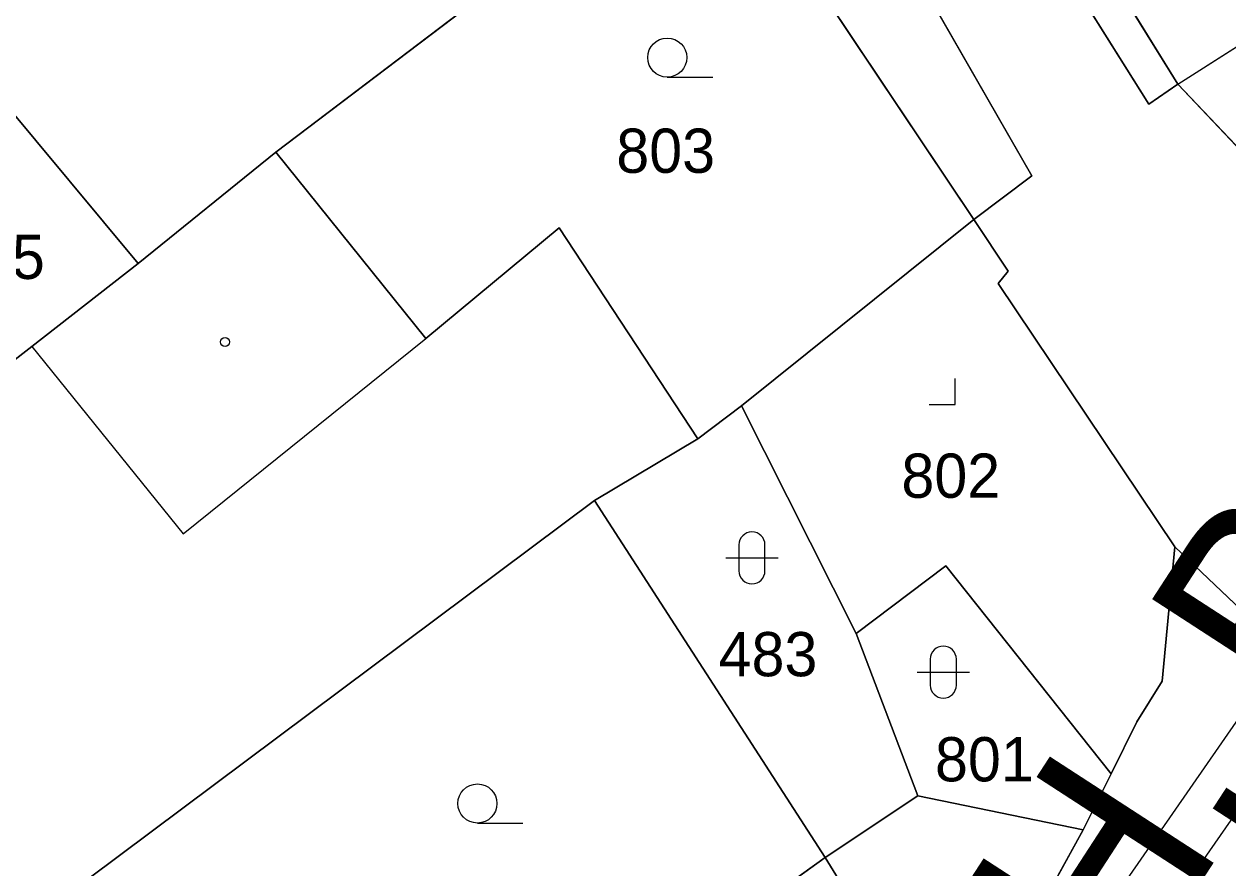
# Model space of a CAD drawing. Extents: x -689422 to -685210, y -987725 to -982160.
# Drawn here: x -687096.71 to -687050.48, y -985503.53 to -985471.09 of the extents above; entities that cross this region are included whole.
import ezdxf

# ---------------------------------------------------------------- set-up
doc = ezdxf.new("R2010")
doc.units = 0
for name, color, linetype in [('KN_Budovy', 7, 'Continuous'), ('KN_Hranice_parcel', 7, 'Continuous'), ('KN_Hranice_parcel_vnitrni_kresba', 7, 'Continuous'), ('KN_Parcelni cisla', 7, 'Continuous'), ('KN_Polygon parcely', 7, 'Continuous'), ('KN_Popisy_pomistni nazvy nazvy ulic', 7, 'Continuous'), ('KN_POZEMKY_OSTATNI PLOCHA', 7, 'Continuous'), ('KN_POZEMKY_ZAHRADA', 7, 'Continuous'), ('KN_POZEMKY_ZASTAVENA PLOCHA', 7, 'Continuous'), ('KN_VYUZITI_13_zastavena plocha_zboreniste', 7, 'Continuous'), ('KN_VYUZITI_17_ostatni plocha_ostatni komunikace', 7, 'Continuous'), ('KN_VYUZITI_27_ostatni plocha_neplodna puda', 7, 'Continuous'), ('KN_Věcná břemena k části', 7, 'Continuous'), ('KN_Značky budov', 7, 'Continuous'), ('KN_Značky kultur', 7, 'Continuous')]:
    doc.layers.add(name, color=color, linetype=linetype)

msp = doc.modelspace()

# ---------------------------------------------------------------- linework, layer by layer
at = {"layer": 'KN_Budovy'}
for points in [[(-687047.08, -985452.3), (-687060, -985461.11), (-687052.4, -985473.4), (-687034.5, -985461.97), (-687036.6, -985458.6), (-687034.88, -985457.51), (-687039.57, -985450.05), (-687043.9, -985452.68), (-687045.09, -985450.94)], [(-687092.33, -985480.3), (-687097.59, -985473.96), (-687102.82, -985477.33), (-687099.32, -985481.57), (-687100.01, -985482.13), (-687097.94, -985484.66), (-687096.42, -985483.48)]]:
    msp.add_lwpolyline(points, close=True, dxfattribs=at)
at = {"layer": 'KN_Hranice_parcel'}
for p, q in [((-687087.04, -985476.01), (-687076.43, -985467.96)), ((-687092.33, -985480.3), (-687087.04, -985476.01)), ((-687060.24, -985478.61), (-687069.16, -985485.76)), ((-687069.16, -985485.76), (-687070.84, -985487.03)), ((-687069.16, -985485.76), (-687064.76, -985494.51)), ((-687070.84, -985487.03), (-687074.81, -985489.41)), ((-687074.81, -985489.41), (-687094.27, -985503.96)), ((-687065.95, -985503.12), (-687074.81, -985489.41)), ((-687052.52, -985491.19), (-687045.37, -985497.98)), ((-687064.76, -985494.51), (-687062.39, -985500.76)), ((-687054.97, -985499.91), (-687053.98, -985497.91)), ((-687056.04, -985502.06), (-687054.97, -985499.91)), ((-687062.39, -985500.76), (-687065.95, -985503.12)), ((-687062.39, -985500.76), (-687056.04, -985502.06))]:
    msp.add_line(p, q, dxfattribs=at)
for points in [[(-687060.24, -985478.61), (-687058.01, -985476.92), (-687070.49, -985455.17), (-687075.53, -985449.19), (-687078.69, -985451.77), (-687090.44, -985448.52)], [(-687064.04, -985453.64), (-687062.19, -985457.06), (-687063.42, -985457.73), (-687061.25, -985461.84), (-687053.52, -985474.17), (-687052.4, -985473.4)], [(-687076.43, -985467.96), (-687070.57, -985463.14), (-687060.24, -985478.61)], [(-687102.08, -985468.55), (-687097.59, -985473.96), (-687092.33, -985480.3)], [(-687052.4, -985473.4), (-687047.24, -985478.86), (-687038.99, -985480.65), (-687027.32, -985469.78)], [(-687070.84, -985487.03), (-687076.16, -985478.92), (-687081.29, -985483.18), (-687087.04, -985476.01)], [(-687052.52, -985491.19), (-687059.31, -985481.07), (-687058.92, -985480.59), (-687060.24, -985478.61)], [(-687092.33, -985480.3), (-687096.42, -985483.48), (-687097.94, -985484.66), (-687123.24, -985501.54)], [(-687053.98, -985497.91), (-687053, -985496.35), (-687052.52, -985491.19)], [(-687054.97, -985499.91), (-687061.31, -985491.92), (-687064.76, -985494.51)], [(-687056.04, -985502.06), (-687060.04, -985509.34), (-687065.74, -985518.68)], [(-687065.95, -985503.12), (-687073.66, -985508.68), (-687075.43, -985509.8), (-687084, -985516.64)], [(-687065.74, -985518.68), (-687071.92, -985511.1), (-687068.79, -985508.9), (-687067.81, -985510.27), (-687063.46, -985507.16), (-687065.95, -985503.12)]]:
    msp.add_lwpolyline(points, dxfattribs=at)
at = {"layer": 'KN_Hranice_parcel_vnitrni_kresba'}
for p, q in [((-687052.4, -985473.4), (-687060, -985461.11)), ((-687052.4, -985473.4), (-687034.5, -985461.97)), ((-687090.6, -985490.69), (-687081.29, -985483.18)), ((-687096.42, -985483.48), (-687090.6, -985490.69))]:
    msp.add_line(p, q, dxfattribs=at)
at = {"layer": 'KN_Polygon parcely'}
for points in [[(-687053.48, -985445.94), (-687064.04, -985453.64), (-687062.19, -985457.06), (-687063.42, -985457.73), (-687061.25, -985461.84), (-687053.52, -985474.17), (-687052.4, -985473.4), (-687047.24, -985478.86), (-687038.99, -985480.65), (-687027.32, -985469.78), (-687020.38, -985468.19), (-687023.73, -985462.03), (-687021.96, -985450.28), (-687048.31, -985432.53), (-687053.82, -985443.34), (-687045.09, -985450.94), (-687047.08, -985452.3)], [(-687070.57, -985463.14), (-687060.24, -985478.61), (-687058.01, -985476.92), (-687070.49, -985455.17), (-687075.53, -985449.19), (-687078.69, -985451.77), (-687090.44, -985448.52), (-687091.92, -985448.34), (-687095.22, -985455.79), (-687091.98, -985459.22), (-687089.38, -985461.97), (-687086.77, -985459.44), (-687076.43, -985467.96)], [(-687089.38, -985461.97), (-687091.98, -985459.22), (-687096.11, -985463.03), (-687102.08, -985468.55), (-687097.59, -985473.96), (-687092.33, -985480.3), (-687087.04, -985476.01), (-687076.43, -985467.96), (-687086.77, -985459.44)], [(-687076.43, -985467.96), (-687087.04, -985476.01), (-687081.29, -985483.18), (-687076.16, -985478.92), (-687070.84, -985487.03), (-687069.16, -985485.76), (-687060.24, -985478.61), (-687070.57, -985463.14)], [(-687123.24, -985501.54), (-687097.94, -985484.66), (-687096.42, -985483.48), (-687092.33, -985480.3), (-687097.59, -985473.96), (-687102.08, -985468.55), (-687107.1, -985473.91), (-687115.46, -985480.57), (-687129.42, -985492.23)], [(-687123.24, -985501.54), (-687135.28, -985509.66), (-687122.71, -985527.96), (-687113.58, -985520.87), (-687111.35, -985519.14), (-687108.48, -985517.01), (-687109.2, -985516.08), (-687107.81, -985514.93), (-687104.64, -985512.33), (-687103.56, -985511.44), (-687097.16, -985506.19), (-687094.27, -985503.96), (-687074.81, -985489.41), (-687070.84, -985487.03), (-687076.16, -985478.92), (-687081.29, -985483.18), (-687087.04, -985476.01), (-687092.33, -985480.3), (-687096.42, -985483.48), (-687097.94, -985484.66)], [(-687060.24, -985478.61), (-687069.16, -985485.76), (-687064.76, -985494.51), (-687061.31, -985491.92), (-687054.97, -985499.91), (-687053.98, -985497.91), (-687053, -985496.35), (-687052.52, -985491.19), (-687059.31, -985481.07), (-687058.92, -985480.59)], [(-687069.16, -985485.76), (-687070.84, -985487.03), (-687074.81, -985489.41), (-687065.95, -985503.12), (-687062.39, -985500.76), (-687064.76, -985494.51)], [(-687074.81, -985489.41), (-687094.27, -985503.96), (-687090.19, -985509.2), (-687084, -985516.64), (-687075.43, -985509.8), (-687073.66, -985508.68), (-687065.95, -985503.12)], [(-687054.97, -985499.91), (-687061.31, -985491.92), (-687064.76, -985494.51), (-687062.39, -985500.76), (-687056.04, -985502.06)], [(-687062.39, -985500.76), (-687065.95, -985503.12), (-687063.46, -985507.16), (-687067.81, -985510.27), (-687068.79, -985508.9), (-687071.92, -985511.1), (-687065.74, -985518.68), (-687060.04, -985509.34), (-687056.04, -985502.06)], [(-687084, -985516.64), (-687077.49, -985524.4), (-687079.53, -985526.66), (-687078.01, -985528.06), (-687085.45, -985533.77), (-687081.35, -985533.53), (-687076.53, -985530.64), (-687070.84, -985526.22), (-687068.34, -985522.94), (-687065.74, -985518.68), (-687071.92, -985511.1), (-687068.79, -985508.9), (-687067.81, -985510.27), (-687063.46, -985507.16), (-687065.95, -985503.12), (-687073.66, -985508.68), (-687075.43, -985509.8)]]:
    msp.add_lwpolyline(points, close=True, dxfattribs=at)
for points in [[(-687100.07, -985447.32), (-687091.92, -985448.34), (-687090.44, -985448.52), (-687078.69, -985451.77), (-687075.53, -985449.19), (-687070.49, -985455.17), (-687058.01, -985476.92), (-687060.24, -985478.61), (-687058.92, -985480.59), (-687059.31, -985481.07), (-687052.52, -985491.19), (-687045.37, -985497.98), (-687043.76, -985496), (-687038.32, -985492.63), (-687030.21, -985491.63), (-687030.24, -985487.07), (-687029.12, -985483.45)], [(-687027.32, -985469.78), (-687038.99, -985480.65), (-687047.24, -985478.86), (-687052.4, -985473.4), (-687053.52, -985474.17), (-687061.25, -985461.84)], [(-687076.95, -985537.26), (-687073.7, -985534.22), (-687065.92, -985529.36), (-687064.9, -985525.93), (-687062.74, -985522.35), (-687058.68, -985517.32), (-687054.05, -985510.88), (-687049.96, -985505.47), (-687045.88, -985498.81), (-687045.37, -985497.98), (-687052.52, -985491.19), (-687053, -985496.35), (-687053.98, -985497.91), (-687054.97, -985499.91), (-687056.04, -985502.06), (-687060.04, -985509.34), (-687065.74, -985518.68), (-687068.34, -985522.94), (-687070.84, -985526.22), (-687076.53, -985530.64), (-687081.35, -985533.53), (-687085.45, -985533.77), (-687087.28, -985535.17), (-687098.47, -985541.86)]]:
    msp.add_lwpolyline(points, dxfattribs=at)
at = {"layer": 'KN_POZEMKY_OSTATNI PLOCHA'}
for p, q in [((-687058.01, -985476.92), (-687070.49, -985455.17)), ((-687061.25, -985461.84), (-687053.52, -985474.17)), ((-687053.52, -985474.17), (-687052.4, -985473.4)), ((-687052.4, -985473.4), (-687047.24, -985478.86)), ((-687060.24, -985478.61), (-687058.01, -985476.92)), ((-687058.92, -985480.59), (-687060.24, -985478.61)), ((-687059.31, -985481.07), (-687058.92, -985480.59)), ((-687052.52, -985491.19), (-687059.31, -985481.07)), ((-687070.84, -985487.03), (-687069.16, -985485.76)), ((-687069.16, -985485.76), (-687064.76, -985494.51)), ((-687074.81, -985489.41), (-687070.84, -985487.03)), ((-687065.95, -985503.12), (-687074.81, -985489.41)), ((-687053, -985496.35), (-687052.52, -985491.19)), ((-687052.52, -985491.19), (-687045.37, -985497.98)), ((-687045.37, -985497.98), (-687052.52, -985491.19)), ((-687064.76, -985494.51), (-687061.31, -985491.92)), ((-687061.31, -985491.92), (-687054.97, -985499.91)), ((-687064.76, -985494.51), (-687062.39, -985500.76)), ((-687062.39, -985500.76), (-687064.76, -985494.51)), ((-687053.98, -985497.91), (-687053, -985496.35)), ((-687054.97, -985499.91), (-687053.98, -985497.91)), ((-687056.04, -985502.06), (-687054.97, -985499.91)), ((-687054.97, -985499.91), (-687056.04, -985502.06)), ((-687062.39, -985500.76), (-687065.95, -985503.12)), ((-687056.04, -985502.06), (-687062.39, -985500.76)), ((-687060.04, -985509.34), (-687056.04, -985502.06))]:
    msp.add_line(p, q, dxfattribs=at)
at = {"layer": 'KN_POZEMKY_ZAHRADA'}
for p, q in [((-687070.57, -985463.14), (-687060.24, -985478.61)), ((-687076.43, -985467.96), (-687087.04, -985476.01)), ((-687087.04, -985476.01), (-687076.43, -985467.96)), ((-687092.33, -985480.3), (-687097.59, -985473.96)), ((-687087.04, -985476.01), (-687092.33, -985480.3)), ((-687081.29, -985483.18), (-687087.04, -985476.01)), ((-687060.24, -985478.61), (-687069.16, -985485.76)), ((-687076.16, -985478.92), (-687081.29, -985483.18)), ((-687070.84, -985487.03), (-687076.16, -985478.92)), ((-687069.16, -985485.76), (-687070.84, -985487.03)), ((-687094.27, -985503.96), (-687074.81, -985489.41)), ((-687074.81, -985489.41), (-687065.95, -985503.12)), ((-687065.95, -985503.12), (-687062.39, -985500.76)), ((-687062.39, -985500.76), (-687056.04, -985502.06)), ((-687056.04, -985502.06), (-687060.04, -985509.34)), ((-687065.95, -985503.12), (-687073.66, -985508.68)), ((-687063.46, -985507.16), (-687065.95, -985503.12))]:
    msp.add_line(p, q, dxfattribs=at)
at = {"layer": 'KN_POZEMKY_ZASTAVENA PLOCHA'}
for p, q in [((-687070.49, -985455.17), (-687058.01, -985476.92)), ((-687053.52, -985474.17), (-687061.25, -985461.84)), ((-687060.24, -985478.61), (-687070.57, -985463.14)), ((-687052.4, -985473.4), (-687053.52, -985474.17)), ((-687047.24, -985478.86), (-687052.4, -985473.4)), ((-687097.59, -985473.96), (-687092.33, -985480.3)), ((-687092.33, -985480.3), (-687087.04, -985476.01)), ((-687087.04, -985476.01), (-687081.29, -985483.18)), ((-687058.01, -985476.92), (-687060.24, -985478.61)), ((-687069.16, -985485.76), (-687060.24, -985478.61)), ((-687060.24, -985478.61), (-687058.92, -985480.59)), ((-687081.29, -985483.18), (-687076.16, -985478.92)), ((-687076.16, -985478.92), (-687070.84, -985487.03)), ((-687096.42, -985483.48), (-687092.33, -985480.3)), ((-687092.33, -985480.3), (-687096.42, -985483.48)), ((-687058.92, -985480.59), (-687059.31, -985481.07)), ((-687059.31, -985481.07), (-687052.52, -985491.19)), ((-687097.94, -985484.66), (-687096.42, -985483.48)), ((-687096.42, -985483.48), (-687097.94, -985484.66)), ((-687064.76, -985494.51), (-687069.16, -985485.76)), ((-687070.84, -985487.03), (-687074.81, -985489.41)), ((-687074.81, -985489.41), (-687094.27, -985503.96)), ((-687052.52, -985491.19), (-687053, -985496.35)), ((-687061.31, -985491.92), (-687064.76, -985494.51)), ((-687054.97, -985499.91), (-687061.31, -985491.92)), ((-687053, -985496.35), (-687053.98, -985497.91)), ((-687053.98, -985497.91), (-687054.97, -985499.91)), ((-687073.66, -985508.68), (-687065.95, -985503.12)), ((-687065.95, -985503.12), (-687063.46, -985507.16))]:
    msp.add_line(p, q, dxfattribs=at)
at = {"layer": 'KN_VYUZITI_13_zastavena plocha_zboreniste'}
for p, q in [((-687070.49, -985455.17), (-687058.01, -985476.92)), ((-687060.24, -985478.61), (-687070.57, -985463.14)), ((-687058.01, -985476.92), (-687060.24, -985478.61)), ((-687069.16, -985485.76), (-687060.24, -985478.61)), ((-687060.24, -985478.61), (-687058.92, -985480.59)), ((-687058.92, -985480.59), (-687059.31, -985481.07)), ((-687059.31, -985481.07), (-687052.52, -985491.19)), ((-687064.76, -985494.51), (-687069.16, -985485.76)), ((-687052.52, -985491.19), (-687053, -985496.35)), ((-687061.31, -985491.92), (-687064.76, -985494.51)), ((-687054.97, -985499.91), (-687061.31, -985491.92)), ((-687053, -985496.35), (-687053.98, -985497.91)), ((-687053.98, -985497.91), (-687054.97, -985499.91))]:
    msp.add_line(p, q, dxfattribs=at)
at = {"layer": 'KN_VYUZITI_17_ostatni plocha_ostatni komunikace'}
for p, q in [((-687058.01, -985476.92), (-687070.49, -985455.17)), ((-687061.25, -985461.84), (-687053.52, -985474.17)), ((-687053.52, -985474.17), (-687052.4, -985473.4)), ((-687052.4, -985473.4), (-687047.24, -985478.86)), ((-687060.24, -985478.61), (-687058.01, -985476.92)), ((-687058.92, -985480.59), (-687060.24, -985478.61)), ((-687059.31, -985481.07), (-687058.92, -985480.59)), ((-687052.52, -985491.19), (-687059.31, -985481.07)), ((-687053, -985496.35), (-687052.52, -985491.19)), ((-687052.52, -985491.19), (-687045.37, -985497.98)), ((-687045.37, -985497.98), (-687052.52, -985491.19)), ((-687053.98, -985497.91), (-687053, -985496.35)), ((-687054.97, -985499.91), (-687053.98, -985497.91)), ((-687056.04, -985502.06), (-687054.97, -985499.91)), ((-687060.04, -985509.34), (-687056.04, -985502.06))]:
    msp.add_line(p, q, dxfattribs=at)
at = {"layer": 'KN_VYUZITI_27_ostatni plocha_neplodna puda'}
for p, q in [((-687070.84, -985487.03), (-687069.16, -985485.76)), ((-687069.16, -985485.76), (-687064.76, -985494.51)), ((-687074.81, -985489.41), (-687070.84, -985487.03)), ((-687065.95, -985503.12), (-687074.81, -985489.41)), ((-687064.76, -985494.51), (-687061.31, -985491.92)), ((-687061.31, -985491.92), (-687054.97, -985499.91)), ((-687064.76, -985494.51), (-687062.39, -985500.76)), ((-687062.39, -985500.76), (-687064.76, -985494.51)), ((-687054.97, -985499.91), (-687056.04, -985502.06)), ((-687062.39, -985500.76), (-687065.95, -985503.12)), ((-687056.04, -985502.06), (-687062.39, -985500.76))]:
    msp.add_line(p, q, dxfattribs=at)
at = {"layer": 'KN_Věcná břemena k části'}
msp.add_lwpolyline([(-687044.24, -985489.37), (-687048.29, -985495.21), (-687054.38, -985503.98), (-687053.41, -985504.8), (-687061.4, -985515.94), (-687059.06, -985517.79), (-687058.68, -985517.32), (-687057.86, -985516.18), (-687058.66, -985515.56), (-687050.71, -985504.46), (-687051.7, -985503.62), (-687046.82, -985496.6), (-687042.72, -985490.69), (-687035.97, -985484.46), (-687037.32, -985482.99)], close=True, dxfattribs=at)
at = {"layer": 'KN_Značky budov'}
msp.add_circle((-687088.997, -985483.309), 0.175, dxfattribs=at)
at = {"layer": 'KN_Značky kultur'}
for p, q in [((-687072.013, -985473.13), (-687070.263, -985473.13)), ((-687060.95, -985485.72), (-687060.95, -985484.72)), ((-687061.951, -985485.72), (-687060.95, -985485.72)), ((-687069.261, -985491.111), (-687069.261, -985492.112)), ((-687068.259, -985492.112), (-687068.259, -985491.111)), ((-687069.761, -985491.611), (-687067.759, -985491.611)), ((-687061.911, -985495.501), (-687061.911, -985496.502)), ((-687060.909, -985496.502), (-687060.909, -985495.501)), ((-687062.411, -985496.001), (-687060.409, -985496.001)), ((-687079.303, -985501.8), (-687077.553, -985501.8))]:
    msp.add_line(p, q, dxfattribs=at)
for centre in [(-687072.013, -985472.38), (-687079.303, -985501.05)]:
    msp.add_circle(centre, 0.75, dxfattribs=at)
for centre, start, end in [((-687068.76, -985491.111), 0, 180), ((-687068.76, -985492.111), 180, 359.9879), ((-687061.41, -985495.501), 0, 180), ((-687061.41, -985496.501), 180, 359.9879)]:
    msp.add_arc(centre, 0.5, start, end, dxfattribs=at)

# ---------------------------------------------------------------- texts
at = {"layer": 'KN_Parcelni cisla'}
for s, p in [('803', (-687073.97, -985476.81)), ('485', (-687099.71, -985480.89)), ('802', (-687063.02, -985489.3)), ('483', (-687070.04, -985496.16)), ('801', (-687061.73, -985500.2))]:
    msp.add_text(s, height=1.7, dxfattribs=at).set_placement(p)
at = {"layer": 'KN_Popisy_pomistni nazvy nazvy ulic'}
msp.add_text('K. H. Borovského', height=7.5, rotation=57, dxfattribs=at).set_placement((-687061.207, -985519.002))

doc.saveas('drawing.dxf')
